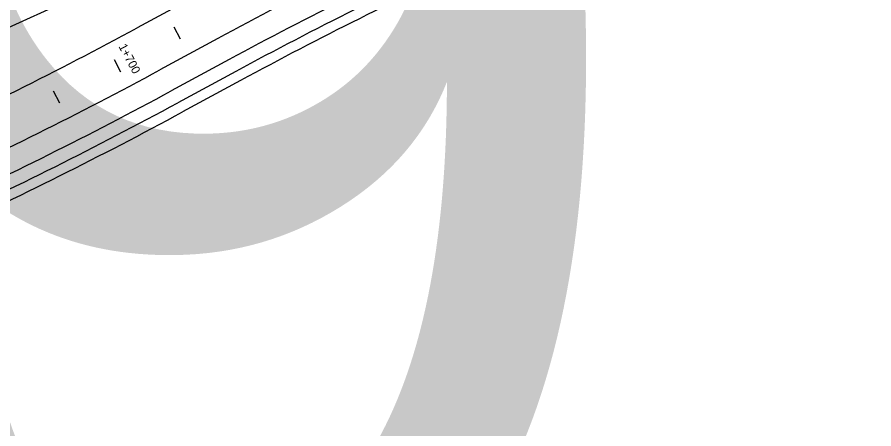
# Model space of a CAD drawing. Extents: x 6503541 to 6503743, y 5888004 to 5888145.
# Drawn here: x 6503630.027 to 6503633.039, y 5888065.623 to 5888067.071 of the extents above; entities that cross this region are included whole.
import ezdxf

# ---------------------------------------------------------------- set-up
doc = ezdxf.new("R2010")
doc.units = 0
doc.layers.add('12', color=7, linetype='Continuous')

msp = doc.modelspace()

# ---------------------------------------------------------------- linework, layer by layer
at = {"layer": '12'}
for p, q in [((6503629.1042, 5888066.6258), (6503636.0437, 5888069.8075)), ((6503630.6529, 5888067.1435), (6503630.4491, 5888067.0331)), ((6503630.7329, 5888066.9957), (6503630.5291, 5888066.8854)), ((6503630.7329, 5888066.9957), (6503630.5291, 5888066.8854)), ((6503630.7729, 5888066.9219), (6503630.5692, 5888066.8115)), ((6503630.7957, 5888066.8797), (6503630.592, 5888066.7693)), ((6503630.8129, 5888066.848), (6503630.6092, 5888066.7377))]:
    msp.add_line(p, q, dxfattribs=at)
for points in [[(6503630.6019, 5888066.993), (6503630.579, 5888067.0352)], [(6503630.3679, 5888066.9215), (6503630.3904, 5888066.8791)], [(6503630.1771, 5888066.7682), (6503630.1553, 5888066.8109)]]:
    msp.add_lwpolyline(points, dxfattribs=at)
for centre, radius, start, end in [((6503637.5518, 5888054.4081), 14.316, 114.63106, 118.44513), ((6503637.5518, 5888054.4081), 14.232, 114.63106, 118.44513), ((6503637.5518, 5888054.4081), 14.184, 114.63106, 118.44513), ((6503637.5518, 5888054.4081), 14.148, 114.63106, 118.44513), ((6503623.6302, 5888079.6208), 14.316, 294.63106, 298.44513), ((6503623.6302, 5888079.6208), 14.484, 294.63106, 298.44513), ((6503623.6302, 5888079.6208), 14.568, 294.63106, 298.44513), ((6503623.6302, 5888079.6208), 14.616, 294.63106, 298.44513), ((6503623.6302, 5888079.6208), 14.652, 294.63106, 298.44513)]:
    msp.add_arc(centre, radius, start, end, dxfattribs=at)

# ---------------------------------------------------------------- texts
for s, height, rotation, p in [('9', 4.223, 0.7393, (6503629.1823, 5888064.7741)), ('1+700', 0.03, 297.9486, (6503630.3831, 5888066.9679))]:
    msp.add_text(s, height=height, rotation=rotation, dxfattribs=at).set_placement(p)

doc.saveas('drawing.dxf')
